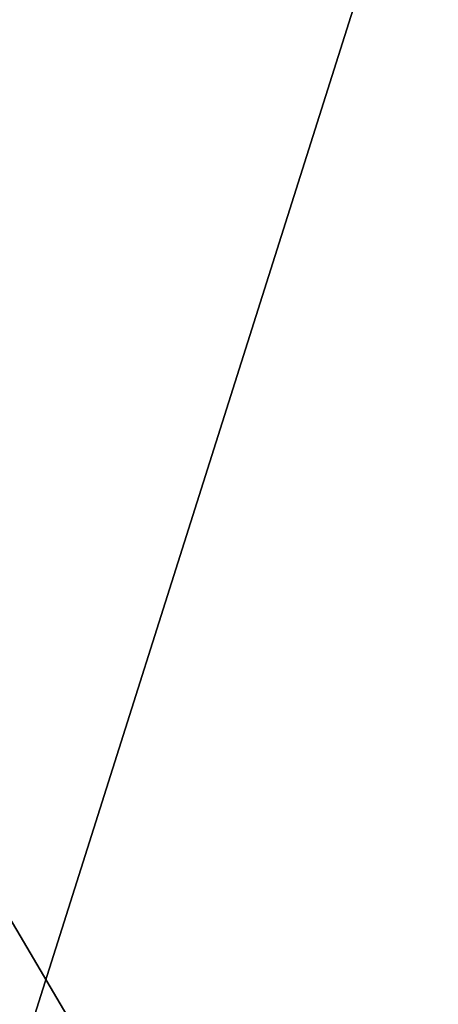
# Model space of a CAD drawing. Header units: millimetres. Extents: x -41 to 11, y -3 to 963.
# Tile 513 of 656: x -24.45 to -16.2, y 353.21 to 372.63. Entities that reach past the tile are written whole.
import ezdxf

# ---------------------------------------------------------------- set-up
doc = ezdxf.new("R2010")
doc.units = ezdxf.units.MM
doc.header["$LTSCALE"] = 65.185185
for name, color, linetype in [('3321', 7, 'CONTINUOUS'), ('3323', 7, 'CONTINUOUS'), ('3384', 7, 'CONTINUOUS'), ('3385', 7, 'CONTINUOUS')]:
    doc.layers.add(name, color=color, linetype=linetype)

msp = doc.modelspace()

# ---------------------------------------------------------------- linework, layer by layer
at = {"layer": '3321', "linetype": 'Continuous'}
for points in [[(9.125, 297.5, 93.5), (9.125, 382.5, 93.5), (-40.875, 297.5, 93.5), (9.125, 297.5, 93.5)], [(9.125, 382.5, 93.5), (-40.875, 382.5, 93.5), (-40.875, 297.5, 93.5), (9.125, 382.5, 93.5)]]:
    msp.add_3dface(points, dxfattribs=at)
at = {"layer": '3323', "linetype": 'Continuous'}
for points in [[(-40.875, 382.5, 8.5), (9.125, 297.5, 8.5), (-40.875, 297.5, 8.5), (-40.875, 382.5, 8.5)], [(9.125, 382.5, 8.5), (9.125, 297.5, 8.5), (-40.875, 382.5, 8.5), (9.125, 382.5, 8.5)]]:
    msp.add_3dface(points, dxfattribs=at)
at = {"layer": '3384', "linetype": 'Continuous'}
for points in [[(-40.875, 300.2, 90.8), (-40.875, 379.8, 90.8), (-15.675, 300.2, 90.8), (-40.875, 300.2, 90.8)], [(-40.875, 379.8, 90.8), (-15.675, 379.8, 90.8), (-15.675, 300.2, 90.8), (-40.875, 379.8, 90.8)]]:
    msp.add_3dface(points, dxfattribs=at)
at = {"layer": '3385', "linetype": 'Continuous'}
for points in [[(-15.675, 379.8, 11.2), (-40.875, 300.2, 11.2), (-15.675, 300.2, 11.2), (-15.675, 379.8, 11.2)], [(-40.875, 379.8, 11.2), (-40.875, 300.2, 11.2), (-15.675, 379.8, 11.2), (-40.875, 379.8, 11.2)]]:
    msp.add_3dface(points, dxfattribs=at)

doc.saveas('drawing.dxf')
